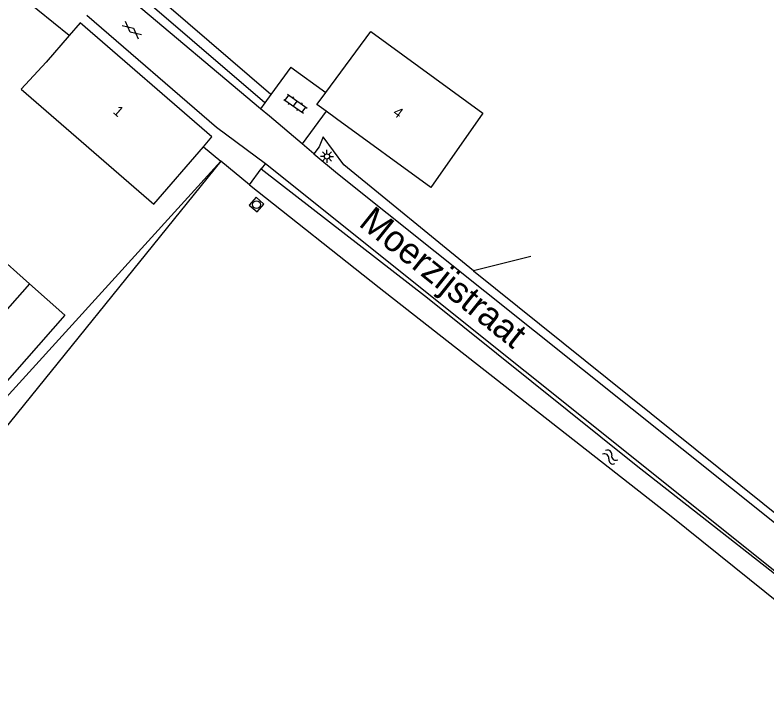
# Model space of a CAD drawing. Extents: x 133000 to 136000, y 400500 to 403500.
# Drawn here: x 134804.8 to 134877.1, y 400500 to 400565.2 of the extents above; entities that cross this region are included whole.
import ezdxf

# ---------------------------------------------------------------- set-up
doc = ezdxf.new("R2010")
doc.units = 0
for name, color, linetype in [('gg-afsc-erfafscheiding', 7, 'Continuous'), ('gg-afsc-hekwerk', 7, 'Continuous'), ('gg-afsc-lijn draadraster', 7, 'Continuous'), ('gg-anno-huisnummerreeks BGT', 7, 'Continuous'), ('gg-anno-openbare ruimte label', 7, 'Continuous'), ('gg-bbg-hoofdgebouw', 7, 'Continuous'), ('gg-knt-bronhoudergrens', 7, 'Continuous'), ('gg-knt-verharding', 7, 'Continuous'), ('gg-kntw-bovenkant insteek waterloop', 7, 'Continuous'), ('gt-bbg-plantopografie pand', 7, 'Continuous'), ('gt-grn-groengrens', 7, 'Continuous'), ('gt-grn-vlakafsluiter', 7, 'Continuous'), ('gt-symb-gesloten verharding', 7, 'Continuous'), ('gt-symb-klinker verharding', 7, 'Continuous'), ('gt-symb-lichtmast', 7, 'Continuous'), ('gt-symb-rioolschacht', 7, 'Continuous'), ('gt-symb-watersymbool', 7, 'Continuous')]:
    doc.layers.add(name, color=color, linetype=linetype)

# ---------------------------------------------------------------- blocks, each defined once
blk = doc.blocks.new('gt0-RS')
at = {"layer": 'gt-symb-rioolschacht'}
blk.add_lwpolyline([(-0.5, -0.5), (0.5, -0.5), (0.5, 0.5), (-0.5, 0.5)], close=True, dxfattribs=at)
blk.add_circle((0, 0), 0.375, dxfattribs=at)
blk = doc.blocks.new('gt0-KL1')
at = {"layer": 'gt-symb-klinker verharding'}
for p, q in [((-1.15, 0.3), (1.15, 0.3)), ((-1, -0.3), (-1, 0.3)), ((-0.5, 0.3), (-0.5, 0.45)), ((0, -0.3), (0, 0.3)), ((0.5, 0.3), (0.5, 0.45)), ((1, -0.3), (1, 0.3)), ((-1.15, -0.3), (1.15, -0.3)), ((-0.5, -0.45), (-0.5, -0.3)), ((0.5, -0.45), (0.5, -0.3))]:
    blk.add_line(p, q, dxfattribs=at)
blk = doc.blocks.new('gt0-LMAST')
at = {"layer": 'gt-symb-lichtmast'}
for p, q in [((-0.182, 0.173), (-0.447, 0.438)), ((-0.005, 0.246), (-0.005, 0.621)), ((0.172, 0.173), (0.437, 0.438)), ((-0.255, -0.004), (-0.63, -0.004)), ((-0.182, -0.181), (-0.447, -0.446)), ((-0.005, -0.254), (-0.005, -0.629)), ((0.437, -0.446), (0.172, -0.181)), ((0.245, -0.004), (0.62, -0.004))]:
    blk.add_line(p, q, dxfattribs=at)
blk.add_circle((-0.005, -0.004), 0.25, dxfattribs=at)
blk = doc.blocks.new('gt0-GESVH1')
at = {"layer": 'gt-symb-gesloten verharding'}
for p, q in [((-0.992, -0.261), (0.008, 0.239)), ((0.008, -0.261), (-0.992, 0.239)), ((0.008, 0.239), (1.008, -0.261)), ((1.008, 0.239), (0.008, -0.261))]:
    blk.add_line(p, q, dxfattribs=at)
blk = doc.blocks.new('gt0-WA')
at = {"layer": 'gt-symb-watersymbool'}
for centre, start, end in [((-0.323, 0.022), 28.07249, 151.92751), ((0.427, 0.422), 208.07248, 331.92751), ((-0.323, -0.428), 28.07249, 151.92751), ((0.427, -0.028), 208.07248, 331.92751)]:
    blk.add_arc(centre, 0.425, start, end, dxfattribs=at)

msp = doc.modelspace()

# ---------------------------------------------------------------- linework, layer by layer
at = {"layer": 'gg-afsc-erfafscheiding'}
for p, q in [((134848.878, 400540.574), (134836.397, 400550.767)), ((134854.383, 400541.957), (134848.878, 400540.574))]:
    msp.add_line(p, q, dxfattribs=at)
at = {"layer": 'gg-afsc-hekwerk'}
msp.add_line((134831.319, 400560.162), (134834.663, 400557.707), dxfattribs=at)
msp.add_line((134831.319, 400560.162), (134834.663, 400557.707), dxfattribs=at)
msp.add_lwpolyline([(134829.401, 400557.533), (134815.493, 400569.513), (134809.395, 400574.689), (134808.707, 400575.593), (134808.821, 400576.017)], dxfattribs=at)
msp.add_lwpolyline([(134829.401, 400557.533), (134815.493, 400569.513), (134809.395, 400574.689), (134808.707, 400575.593), (134808.821, 400576.017)], dxfattribs=at)
at = {"layer": 'gg-afsc-lijn draadraster'}
msp.add_lwpolyline([(134715.444, 400500), (134750.211, 400543.922), (134760.551, 400534.554), (134770.87, 400528.469), (134784.099, 400524.103), (134798.52, 400522.434), (134824.587, 400551.105)], dxfattribs=at)
at = {"layer": 'gg-bbg-hoofdgebouw'}
for p, q in [((134810.015, 400563.201), (134807.8, 400560.641)), ((134807.8, 400560.641), (134805.412, 400558.021)), ((134834.407, 400557.358), (134834.663, 400557.707)), ((134833.824, 400556.566), (134834.407, 400557.358)), ((134834.704, 400555.922), (134833.824, 400556.566)), ((134835.714, 400555.184), (134834.704, 400555.922))]:
    msp.add_line(p, q, dxfattribs=at)
for points in [[(134822.911, 400552.497), (134823.73, 400553.441), (134811.07, 400564.42), (134810.015, 400563.201)], [(134834.663, 400557.707), (134838.989, 400563.587), (134849.766, 400555.728), (134844.757, 400548.569), (134835.714, 400555.184)], [(134805.412, 400558.021), (134818.135, 400546.989), (134822.911, 400552.497)]]:
    msp.add_lwpolyline(points, dxfattribs=at)
at = {"layer": 'gg-knt-bronhoudergrens'}
msp.add_lwpolyline([(134824.587, 400551.105), (134800.443, 400521.267), (134784.099, 400524.103), (134770.87, 400528.469), (134760.551, 400534.554), (134750.211, 400543.922), (134755.321, 400547.676)], dxfattribs=at)
at = {"layer": 'gg-knt-verharding'}
for p, q in [((134828.396, 400556.155), (134807.447, 400573.792)), ((134831.319, 400560.162), (134829.401, 400557.533)), ((134829.401, 400557.533), (134828.81, 400556.722)), ((134828.81, 400556.722), (134828.396, 400556.155)), ((134829.26, 400555.427), (134828.396, 400556.155)), ((134834.704, 400555.922), (134832.405, 400552.78)), ((134832.405, 400552.78), (134829.26, 400555.427)), ((134833.532, 400551.831), (134832.405, 400552.78)), ((134828.884, 400550.898), (134892.469, 400500))]:
    msp.add_line(p, q, dxfattribs=at)
for points in [[(134811.717, 400565.162), (134824.17, 400554.381), (134828.884, 400550.898)], [(134834.411, 400553.44), (134834.04, 400552.48), (134833.532, 400551.831)], [(134833.532, 400551.831), (134835.8, 400549.921), (134897.2, 400500.87), (134898.089, 400500)]]:
    msp.add_lwpolyline(points, dxfattribs=at)
at = {"layer": 'gg-kntw-bovenkant insteek waterloop'}
msp.add_line((134827.327, 400548.831), (134828.475, 400550.387), dxfattribs=at)
for points in [[(134828.475, 400550.387), (134844.466, 400537.969), (134864.519, 400521.881), (134884.151, 400506.51), (134892.129, 400500)], [(134827.327, 400548.831), (134839.794, 400538.958), (134867.882, 400516.984), (134888.978, 400500)]]:
    msp.add_lwpolyline(points, dxfattribs=at)
at = {"layer": 'gt-bbg-plantopografie pand'}
msp.add_line((134806.209, 400539.322), (134798.78, 400530.934), dxfattribs=at)
for points in [[(134798.78, 400530.934), (134795.381, 400533.941), (134802.816, 400542.323), (134806.209, 400539.322)], [(134806.209, 400539.322), (134809.603, 400536.32), (134802.179, 400527.928), (134798.78, 400530.934)]]:
    msp.add_lwpolyline(points, dxfattribs=at)
at = {"layer": 'gt-grn-groengrens'}
for p, q in [((134810.015, 400563.201), (134802.437, 400569.354)), ((134836.397, 400550.767), (134834.411, 400553.44)), ((134822.911, 400552.497), (134824.587, 400551.105)), ((134827.327, 400548.831), (134824.587, 400551.105)), ((134848.878, 400540.574), (134899.361, 400500))]:
    msp.add_line(p, q, dxfattribs=at)
msp.add_lwpolyline([(134828.81, 400556.722), (134814.843, 400568.753), (134808.665, 400573.997), (134807.614, 400575.378), (134807.855, 400576.277)], dxfattribs=at)
at = {"layer": 'gt-grn-vlakafsluiter'}
msp.add_line((134828.884, 400550.898), (134828.475, 400550.387), dxfattribs=at)

# ---------------------------------------------------------------- block references
at = {"layer": 'gt-symb-gesloten verharding', "rotation": -39.64417495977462}
msp.add_blockref('gt0-GESVH1', (134816.027, 400563.714), dxfattribs=at)
at = {"layer": 'gt-symb-klinker verharding', "rotation": -35.10468689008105}
msp.add_blockref('gt0-KL1', (134831.757, 400556.638), dxfattribs=at)
at = {"layer": 'gt-symb-lichtmast'}
msp.add_blockref('gt0-LMAST', (134834.791, 400551.571), dxfattribs=at)
at = {"layer": 'gt-symb-rioolschacht', "rotation": -40.90572608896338}
msp.add_blockref('gt0-RS', (134828.02, 400546.941), dxfattribs=at)
at = {"layer": 'gt-symb-watersymbool', "rotation": -38.015660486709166}
msp.add_blockref('gt0-WA', (134861.973, 400522.714), dxfattribs=at)

# ---------------------------------------------------------------- texts
at = {"layer": 'gg-anno-huisnummerreeks BGT'}
for s, rotation, p in [('1', 319.1, (134814.157, 400555.785)), ('4', 323.8, (134841.044, 400555.621))]:
    msp.add_text(s, height=1, rotation=rotation, dxfattribs=at).set_placement(p)
at = {"layer": 'gg-anno-openbare ruimte label'}
msp.add_text('Moerzijstraat', height=2.5, rotation=321.3, dxfattribs=at).set_placement((134837.736, 400544.979))

doc.saveas('drawing.dxf')
